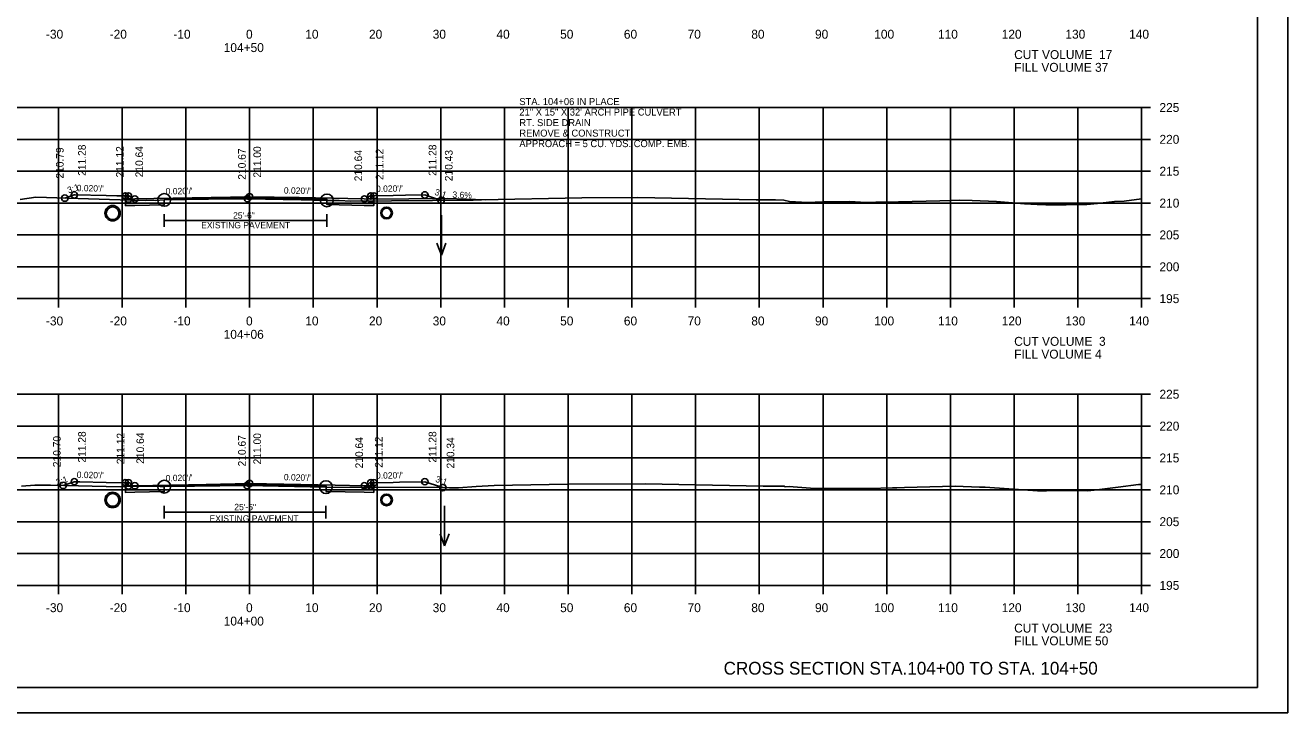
# Model space of a CAD drawing. Extents: x 1368968 to 1369915, y 377395 to 380381.
# Drawn here: x 1369102.9 to 1369301.1, y 378474.4 to 378582.3 of the extents above; entities that cross this region are included whole.
import ezdxf

# ---------------------------------------------------------------- set-up
doc = ezdxf.new("R2010")
doc.units = 0
for name, color, linetype in [('Default', 7, 'Continuous'), ('S_BORDER_NO_PLOT', 7, 'Continuous'), ('S_BREAKLINE_ANNOT', 7, 'Continuous'), ('S_BRIDGE', 7, 'Continuous'), ('S_BRIDGE_ANNOT', 7, 'Continuous'), ('S_CONTOUR_MINOR', 7, 'Continuous'), ('S_CROSS_DRAIN', 7, 'Continuous'), ('S_CTL_TABLE', 7, 'Continuous'), ('S_CURB_ANNOT', 7, 'Continuous'), ('S_DITCHLINE_ANNOT', 7, 'Continuous'), ('S_DROP_INLET', 7, 'Continuous'), ('S_EXIST_ROW_ANNOT', 7, 'Continuous'), ('S_EXISTING_ALIGNMENT', 7, 'Continuous'), ('S_EXISTING_ALIGNMENT_ANNOT', 7, 'Continuous'), ('S_FENCE', 7, 'Continuous')]:
    doc.layers.add(name, color=color, linetype=linetype)

msp = doc.modelspace()

# ---------------------------------------------------------------- linework, layer by layer
at = {"layer": 'S_BORDER_NO_PLOT'}
for points in [[(1369118.62, 378555.49), (1369118.63, 378553.98), (1369120.13, 378554.01), (1369124.73, 378554.1), (1369124.73, 378554.93), (1369138.13, 378555.2), (1369150.27, 378554.96), (1369150.27, 378554.13), (1369156.13, 378554.01), (1369157.63, 378553.98), (1369157.64, 378555.49)], [(1369118.62, 378510.48), (1369118.63, 378508.97), (1369120.13, 378509), (1369124.73, 378509.09), (1369124.73, 378509.93), (1369138.13, 378510.19), (1369150.13, 378509.95), (1369150.13, 378509.12), (1369156.13, 378509), (1369157.63, 378508.97), (1369157.64, 378510.48)]]:
    msp.add_lwpolyline(points, dxfattribs=at)
at = {"layer": 'S_BREAKLINE_ANNOT'}
for p, q in [((1369278.13, 378539.37), (1369278.13, 378569.37)), ((1369279.53, 378569.37), (1369278.13, 378569.37)), ((1369279.53, 378564.37), (1369278.13, 378564.37)), ((1369279.53, 378559.37), (1369278.13, 378559.37)), ((1369279.53, 378554.37), (1369278.13, 378554.37)), ((1369279.53, 378549.37), (1369278.13, 378549.37)), ((1369279.53, 378544.37), (1369278.13, 378544.37)), ((1368998.13, 378539.37), (1369278.13, 378539.37)), ((1369108.13, 378537.97), (1369108.13, 378539.37)), ((1369118.13, 378537.97), (1369118.13, 378539.37)), ((1369128.13, 378537.97), (1369128.13, 378539.37)), ((1369138.13, 378537.97), (1369138.13, 378539.37)), ((1369148.13, 378537.97), (1369148.13, 378539.37)), ((1369158.13, 378537.97), (1369158.13, 378539.37)), ((1369168.13, 378537.97), (1369168.13, 378539.37)), ((1369178.13, 378537.97), (1369178.13, 378539.37)), ((1369188.13, 378537.97), (1369188.13, 378539.37)), ((1369198.13, 378537.97), (1369198.13, 378539.37)), ((1369208.13, 378537.97), (1369208.13, 378539.37)), ((1369218.13, 378537.97), (1369218.13, 378539.37)), ((1369228.13, 378537.97), (1369228.13, 378539.37)), ((1369238.13, 378537.97), (1369238.13, 378539.37)), ((1369248.13, 378537.97), (1369248.13, 378539.37)), ((1369258.13, 378537.97), (1369258.13, 378539.37)), ((1369268.13, 378537.97), (1369268.13, 378539.37)), ((1369278.13, 378537.97), (1369278.13, 378539.37)), ((1369279.53, 378539.37), (1369278.13, 378539.37)), ((1369278.13, 378494.37), (1369278.13, 378524.37)), ((1369279.53, 378524.37), (1369278.13, 378524.37)), ((1369279.53, 378519.37), (1369278.13, 378519.37)), ((1369279.53, 378514.37), (1369278.13, 378514.37)), ((1369279.53, 378509.37), (1369278.13, 378509.37)), ((1369279.53, 378504.37), (1369278.13, 378504.37)), ((1369279.53, 378499.37), (1369278.13, 378499.37)), ((1368998.13, 378494.37), (1369278.13, 378494.37)), ((1369108.13, 378492.97), (1369108.13, 378494.37)), ((1369118.13, 378492.97), (1369118.13, 378494.37)), ((1369128.13, 378492.97), (1369128.13, 378494.37)), ((1369138.13, 378492.97), (1369138.13, 378494.37)), ((1369148.13, 378492.97), (1369148.13, 378494.37)), ((1369158.13, 378492.97), (1369158.13, 378494.37)), ((1369168.13, 378492.97), (1369168.13, 378494.37)), ((1369178.13, 378492.97), (1369178.13, 378494.37)), ((1369188.13, 378492.97), (1369188.13, 378494.37)), ((1369198.13, 378492.97), (1369198.13, 378494.37)), ((1369208.13, 378492.97), (1369208.13, 378494.37)), ((1369218.13, 378492.97), (1369218.13, 378494.37)), ((1369228.13, 378492.97), (1369228.13, 378494.37)), ((1369238.13, 378492.97), (1369238.13, 378494.37)), ((1369248.13, 378492.97), (1369248.13, 378494.37)), ((1369258.13, 378492.97), (1369258.13, 378494.37)), ((1369268.13, 378492.97), (1369268.13, 378494.37)), ((1369278.13, 378492.97), (1369278.13, 378494.37)), ((1369279.53, 378494.37), (1369278.13, 378494.37))]:
    msp.add_line(p, q, dxfattribs=at)
at = {"layer": 'S_BRIDGE_ANNOT'}
for q in [(1369296.31, 378683.83), (1368980.13, 378478.37)]:
    msp.add_line((1369296.31, 378478.37), q, dxfattribs=at)
at = {"layer": 'S_CROSS_DRAIN'}
for p, q in [((1369169.13, 378555.11), (1369157.13, 378554.99)), ((1369175.13, 378554.89), (1369169.13, 378555.11)), ((1369124.73, 378551.65), (1369150.26, 378551.65)), ((1369124.73, 378505.87), (1369150.11, 378505.87))]:
    msp.add_line(p, q, dxfattribs=at)
at = {"layer": 'S_CTL_TABLE'}
for points in [[(1369102.14, 378554.93), (1369104.59, 378555.29), (1369117.82, 378554.89), (1369121.73, 378554.8), (1369122.02, 378554.82), (1369123.3, 378554.8), (1369124.73, 378554.87), (1369127.98, 378554.93), (1369135.4, 378555.03), (1369137.78, 378555.05), (1369146.23, 378554.87), (1369150.26, 378554.79), (1369152.2, 378554.75), (1369154.03, 378554.66), (1369173.2, 378554.85), (1369173.64, 378554.88), (1369174.52, 378554.88), (1369190.25, 378555.2), (1369199.08, 378555.23), (1369217.62, 378554.86), (1369220.66, 378554.86), (1369221.97, 378554.81), (1369222.88, 378554.64), (1369225.7, 378554.45), (1369228.04, 378554.59), (1369232.27, 378554.6), (1369234.92, 378554.48), (1369236.43, 378554.52), (1369239.95, 378554.58), (1369246.44, 378554.74), (1369249.55, 378554.83), (1369251.54, 378554.76), (1369255.38, 378554.61), (1369259.76, 378554.26), (1369261.73, 378554.16), (1369263.1, 378554.1), (1369266.29, 378554.12), (1369268.48, 378554.14), (1369269.54, 378554.13), (1369271.23, 378554.29), (1369273.87, 378554.6), (1369275.41, 378554.69), (1369278.13, 378555.03)], [(1369102.32, 378509.92), (1369104.45, 378510.1), (1369106.87, 378510.11), (1369117.83, 378509.86), (1369119.13, 378509.96), (1369124.08, 378509.89), (1369124.22, 378509.89), (1369124.34, 378509.88), (1369124.49, 378509.88), (1369124.73, 378509.87), (1369129.48, 378509.94), (1369137.46, 378510.05), (1369137.73, 378510.05), (1369150.11, 378509.79), (1369150.11, 378509.79), (1369150.11, 378509.79), (1369150.11, 378509.79), (1369150.13, 378509.79), (1369168.38, 378509.71), (1369169.5, 378509.7), (1369170.9, 378509.66), (1369173.68, 378509.89), (1369176.51, 378510.04), (1369188.04, 378510.28), (1369200.19, 378510.32), (1369218.75, 378509.95), (1369222.04, 378509.96), (1369222.19, 378509.85), (1369222.79, 378509.87), (1369223.42, 378509.83), (1369226.14, 378509.65), (1369231.38, 378509.6), (1369234.73, 378509.6), (1369235.34, 378509.57), (1369239.01, 378509.67), (1369239.69, 378509.68), (1369240.93, 378509.71), (1369248.85, 378509.93), (1369252.71, 378509.8), (1369253.59, 378509.78), (1369257.27, 378509.52), (1369261.79, 378509.19), (1369263.22, 378509.22), (1369265.78, 378509.24), (1369269.71, 378509.22), (1369270.71, 378509.31), (1369274.45, 378509.79), (1369277.64, 378510.19), (1369278.13, 378510.19)]]:
    msp.add_lwpolyline(points, dxfattribs=at)
at = {"layer": 'S_CURB_ANNOT'}
for points in [[(1369109.13, 378555.15), (1369110.62, 378555.65), (1369110.75, 378555.65), (1369115.62, 378555.55), (1369117.29, 378555.52), (1369118.62, 378555.49), (1369119.12, 378555.49), (1369119.13, 378554.99), (1369119.44, 378555), (1369120.13, 378555.01), (1369138.13, 378555.37), (1369145.89, 378555.22), (1369156.13, 378555.01), (1369157.13, 378554.99), (1369157.14, 378555.28), (1369157.14, 378555.49), (1369157.41, 378555.49), (1369157.64, 378555.49), (1369160.64, 378555.55), (1369162.6, 378555.59), (1369165.64, 378555.65), (1369168.19, 378554.8)], [(1369108.88, 378510.06), (1369110.62, 378510.64), (1369111.51, 378510.63), (1369115.62, 378510.54), (1369118.62, 378510.48), (1369119.04, 378510.48), (1369119.12, 378510.48), (1369119.13, 378510.32), (1369119.13, 378509.98), (1369120.13, 378510), (1369120.14, 378510), (1369131.34, 378510.23), (1369138.13, 378510.36), (1369151.57, 378510.1), (1369156.13, 378510), (1369157.13, 378509.98), (1369157.14, 378510.22), (1369157.14, 378510.48), (1369157.48, 378510.48), (1369157.64, 378510.48), (1369160.64, 378510.54), (1369161.65, 378510.56), (1369165.64, 378510.64), (1369167.32, 378510.09), (1369168.46, 378509.71)]]:
    msp.add_lwpolyline(points, dxfattribs=at)
at = {"layer": 'S_DITCHLINE_ANNOT'}
for p, q in [((1368998.13, 378569.37), (1369278.13, 378569.37)), ((1369108.13, 378539.37), (1369108.13, 378569.37)), ((1369118.13, 378539.37), (1369118.13, 378569.37)), ((1369128.13, 378539.37), (1369128.13, 378569.37)), ((1369138.13, 378539.37), (1369138.13, 378569.37)), ((1369148.13, 378539.37), (1369148.13, 378569.37)), ((1369158.13, 378539.37), (1369158.13, 378569.37)), ((1369168.13, 378539.37), (1369168.13, 378569.37)), ((1369178.13, 378539.37), (1369178.13, 378569.37)), ((1369188.13, 378539.37), (1369188.13, 378569.37)), ((1369198.13, 378539.37), (1369198.13, 378569.37)), ((1369208.13, 378539.37), (1369208.13, 378569.37)), ((1369218.13, 378539.37), (1369218.13, 378569.37)), ((1369228.13, 378539.37), (1369228.13, 378569.37)), ((1369238.13, 378539.37), (1369238.13, 378569.37)), ((1369248.13, 378539.37), (1369248.13, 378569.37)), ((1369258.13, 378539.37), (1369258.13, 378569.37)), ((1369268.13, 378539.37), (1369268.13, 378569.37)), ((1369278.13, 378539.37), (1369278.13, 378569.37)), ((1368998.13, 378564.37), (1369278.13, 378564.37)), ((1368998.13, 378559.37), (1369278.13, 378559.37)), ((1368998.13, 378554.37), (1369278.13, 378554.37)), ((1368998.13, 378549.37), (1369278.13, 378549.37)), ((1368998.13, 378544.37), (1369278.13, 378544.37)), ((1368998.13, 378539.37), (1369278.13, 378539.37)), ((1368998.13, 378524.37), (1369278.13, 378524.37)), ((1369108.13, 378494.37), (1369108.13, 378524.37)), ((1369118.13, 378494.37), (1369118.13, 378524.37)), ((1369128.13, 378494.37), (1369128.13, 378524.37)), ((1369138.13, 378494.37), (1369138.13, 378524.37)), ((1369148.13, 378494.37), (1369148.13, 378524.37)), ((1369158.13, 378494.37), (1369158.13, 378524.37)), ((1369168.13, 378494.37), (1369168.13, 378524.37)), ((1369178.13, 378494.37), (1369178.13, 378524.37)), ((1369188.13, 378494.37), (1369188.13, 378524.37)), ((1369198.13, 378494.37), (1369198.13, 378524.37)), ((1369208.13, 378494.37), (1369208.13, 378524.37)), ((1369218.13, 378494.37), (1369218.13, 378524.37)), ((1369228.13, 378494.37), (1369228.13, 378524.37)), ((1369238.13, 378494.37), (1369238.13, 378524.37)), ((1369248.13, 378494.37), (1369248.13, 378524.37)), ((1369258.13, 378494.37), (1369258.13, 378524.37)), ((1369268.13, 378494.37), (1369268.13, 378524.37)), ((1369278.13, 378494.37), (1369278.13, 378524.37)), ((1368998.13, 378519.37), (1369278.13, 378519.37)), ((1368998.13, 378514.37), (1369278.13, 378514.37)), ((1368998.13, 378509.37), (1369278.13, 378509.37)), ((1368998.13, 378504.37), (1369278.13, 378504.37)), ((1368998.13, 378499.37), (1369278.13, 378499.37)), ((1368998.13, 378494.37), (1369278.13, 378494.37))]:
    msp.add_line(p, q, dxfattribs=at)
at = {"layer": 'S_DROP_INLET'}
msp.add_line((1368967.73, 378474.39), (1369301.07, 378474.39), dxfattribs=at)
for points in [[(1368967.73, 378687.72), (1369301.07, 378687.72), (1369301.07, 378474.38), (1368967.73, 378474.38)], [(1369214.05, 378683.83), (1369214.05, 378673.95), (1369249.79, 378673.95), (1369249.79, 378671.03), (1369272.99, 378671.03), (1369272.99, 378646.69), (1369296.31, 378646.69), (1369296.31, 378478.37), (1368980.13, 378478.37), (1368980.13, 378683.83)]]:
    msp.add_lwpolyline(points, close=True, dxfattribs=at)
for centre, radius in [((1369109.13, 378555.15), 0.5), ((1369110.62, 378555.65), 0.5), ((1369118.62, 378555.49), 0.5), ((1369119.12, 378555.49), 0.5), ((1369119.13, 378554.99), 0.5), ((1369120.13, 378555.01), 0.5), ((1369120.13, 378555.01), 0.5), ((1369124.73, 378554.87), 1), ((1369137.78, 378555.05), 0.5), ((1369138.13, 378555.37), 0.5), ((1369150.26, 378554.79), 1), ((1369156.13, 378555.01), 0.5), ((1369156.13, 378555.01), 0.5), ((1369157.13, 378554.99), 0.5), ((1369157.14, 378555.49), 0.5), ((1369157.64, 378555.49), 0.5), ((1369165.64, 378555.65), 0.5), ((1369168.19, 378554.8), 0.5), ((1369116.63, 378552.78), 1.21), ((1369159.63, 378552.82), 0.917), ((1369110.62, 378510.64), 0.5), ((1369118.62, 378510.48), 0.5), ((1369119.12, 378510.48), 0.5), ((1369124.73, 378509.87), 1), ((1369138.13, 378510.36), 0.5), ((1369150.11, 378509.79), 1), ((1369157.14, 378510.48), 0.5), ((1369157.64, 378510.48), 0.5), ((1369165.64, 378510.64), 0.5), ((1369108.88, 378510.06), 0.5), ((1369116.63, 378507.78), 1.21), ((1369119.13, 378509.98), 0.5), ((1369120.13, 378510), 0.5), ((1369120.13, 378510), 0.5), ((1369137.73, 378510.05), 0.5), ((1369156.13, 378510), 0.5), ((1369156.13, 378510), 0.5), ((1369157.13, 378509.98), 0.5), ((1369159.63, 378507.79), 0.917), ((1369168.46, 378509.71), 0.5)]:
    msp.add_circle(centre, radius, dxfattribs=at)
at = {"layer": 'S_EXIST_ROW_ANNOT'}
for p, q in [((1369124.73, 378550.65), (1369124.73, 378552.65)), ((1369150.26, 378550.65), (1369150.26, 378552.65)), ((1369124.73, 378504.87), (1369124.73, 378506.87)), ((1369150.11, 378504.87), (1369150.11, 378506.87))]:
    msp.add_line(p, q, dxfattribs=at)
for centre, radius in [((1369116.63, 378552.78), 1), ((1369159.63, 378552.82), 0.75), ((1369116.63, 378507.78), 1), ((1369159.63, 378507.79), 0.75)]:
    msp.add_circle(centre, radius, dxfattribs=at)
at = {"layer": 'S_EXISTING_ALIGNMENT'}
for p, q in [((1369168.24, 378552.45), (1369168.24, 378546.17)), ((1369168.24, 378546.17), (1369167.54, 378548.09)), ((1369168.24, 378546.17), (1369168.94, 378548.09)), ((1369168.74, 378506.84), (1369168.74, 378500.56)), ((1369168.74, 378500.56), (1369168.04, 378502.48)), ((1369168.74, 378500.56), (1369169.44, 378502.48))]:
    msp.add_line(p, q, dxfattribs=at)
at = {"layer": 'S_EXISTING_ALIGNMENT_ANNOT'}
for p, q in [((1369138.13, 378555.04), (1369138.13, 378565.04)), ((1369138.13, 378510.04), (1369138.13, 378520.04))]:
    msp.add_line(p, q, dxfattribs=at)

# ---------------------------------------------------------------- texts
at = {"layer": 'Default'}
for s, p in [('STA. 104+06 IN PLACE', (1369180.47, 378569.75)), ('21" X 15" X 32\' ARCH PIPE CULVERT', (1369180.47, 378568.1)), ('RT. SIDE DRAIN', (1369180.47, 378566.45)), ('APPROACH = 5 CU. YDS. COMP. EMB.', (1369180.47, 378563.15)), ('REMOVE & CONSTRUCT ', (1369180.47, 378564.8))]:
    msp.add_text(s, height=1.1, dxfattribs=at).set_placement(p)
at = {"layer": 'S_BRIDGE'}
for s, p in [('-30', (1369106.17, 378580.17)), ('-20', (1369116.17, 378580.17)), ('-10', (1369126.17, 378580.17)), ('0', (1369137.57, 378580.17)), ('10', (1369146.87, 378580.17)), ('20', (1369156.87, 378580.17)), ('30', (1369166.87, 378580.17)), ('40', (1369176.87, 378580.17)), ('50', (1369186.87, 378580.17)), ('60', (1369196.87, 378580.17)), ('70', (1369206.87, 378580.17)), ('80', (1369216.87, 378580.17)), ('90', (1369226.87, 378580.17)), ('100', (1369236.17, 378580.17)), ('110', (1369246.17, 378580.17)), ('120', (1369256.17, 378580.17)), ('130', (1369266.17, 378580.17)), ('140', (1369276.17, 378580.17)), ('104+50', (1369134.07, 378578.07)), ('CUT VOLUME  17', (1369258.13, 378576.97)), ('FILL VOLUME 37', (1369258.13, 378574.97)), ('225', (1369280.93, 378568.67)), ('220', (1369280.93, 378563.67)), ('215', (1369280.93, 378558.67)), ('210', (1369280.93, 378553.67)), ('205', (1369280.93, 378548.67)), ('200', (1369280.93, 378543.67)), ('195', (1369280.93, 378538.67)), ('-30', (1369106.17, 378535.17)), ('-20', (1369116.17, 378535.17)), ('-10', (1369126.17, 378535.17)), ('0', (1369137.57, 378535.17)), ('10', (1369146.87, 378535.17)), ('20', (1369156.87, 378535.17)), ('30', (1369166.87, 378535.17)), ('40', (1369176.87, 378535.17)), ('50', (1369186.87, 378535.17)), ('60', (1369196.87, 378535.17)), ('70', (1369206.87, 378535.17)), ('80', (1369216.87, 378535.17)), ('90', (1369226.87, 378535.17)), ('100', (1369236.17, 378535.17)), ('110', (1369246.17, 378535.17)), ('120', (1369256.17, 378535.17)), ('130', (1369266.17, 378535.17)), ('140', (1369276.17, 378535.17)), ('104+06', (1369134.06, 378533.07)), ('CUT VOLUME  3', (1369258.13, 378531.97)), ('FILL VOLUME 4', (1369258.13, 378529.97)), ('225', (1369280.93, 378523.67)), ('220', (1369280.93, 378518.67)), ('215', (1369280.93, 378513.67)), ('210', (1369280.93, 378508.67)), ('205', (1369280.93, 378503.67)), ('200', (1369280.93, 378498.67)), ('195', (1369280.93, 378493.67)), ('-30', (1369106.17, 378490.17)), ('-20', (1369116.17, 378490.17)), ('-10', (1369126.17, 378490.17)), ('0', (1369137.57, 378490.17)), ('10', (1369146.87, 378490.17)), ('20', (1369156.87, 378490.17)), ('30', (1369166.87, 378490.17)), ('40', (1369176.87, 378490.17)), ('50', (1369186.87, 378490.17)), ('60', (1369196.87, 378490.17)), ('70', (1369206.87, 378490.17)), ('80', (1369216.87, 378490.17)), ('90', (1369226.87, 378490.17)), ('100', (1369236.17, 378490.17)), ('110', (1369246.17, 378490.17)), ('120', (1369256.17, 378490.17)), ('130', (1369266.17, 378490.17)), ('140', (1369276.17, 378490.17)), ('104+00', (1369134.07, 378488.07)), ('CUT VOLUME  23', (1369258.13, 378486.97)), ('FILL VOLUME 50', (1369258.13, 378484.97))]:
    msp.add_text(s, height=1.4, dxfattribs=at).set_placement(p)
at = {"layer": 'S_CONTOUR_MINOR'}
msp.add_text('CROSS SECTION STA.104+00 TO STA. 104+50', height=2, dxfattribs=at).set_placement((1369212.53, 378480.37))
at = {"layer": 'S_CROSS_DRAIN'}
msp.add_text('3.6%', height=1, rotation=357.9382, dxfattribs=at).set_placement((1369169.95, 378555.2))
at = {"layer": 'S_EXIST_ROW_ANNOT'}
for s, p in [('25\'-6"', (1369135.54, 378551.94)), ('EXISTING PAVEMENT', (1369130.53, 378550.4)), ('25\'-5"', (1369135.73, 378506.17)), ('EXISTING PAVEMENT', (1369131.85, 378504.36))]:
    msp.add_text(s, height=1, dxfattribs=at).set_placement(p)
at = {"layer": 'S_EXISTING_ALIGNMENT_ANNOT'}
for s, p in [('210.79', (1369108.95, 378558.21)), ('211.28', (1369112.42, 378558.65)), ('211.12', (1369118.38, 378558.39)), ('210.64', (1369121.41, 378558.41)), ('210.67', (1369137.53, 378558.04)), ('211.00', (1369139.93, 378558.37)), ('210.64', (1369155.79, 378557.79)), ('211.12', (1369159.14, 378557.99)), ('211.28', (1369167.44, 378558.65)), ('210.43', (1369169.99, 378557.8)), ('210.70', (1369108.49, 378512.92)), ('211.28', (1369112.42, 378513.64)), ('211.12', (1369118.48, 378513.39)), ('210.64', (1369121.57, 378513.45)), ('210.67', (1369137.53, 378513.04)), ('211.00', (1369139.93, 378513.36)), ('210.64', (1369155.93, 378512.73)), ('211.12', (1369159, 378512.84)), ('211.28', (1369167.44, 378513.64)), ('210.34', (1369170.26, 378512.71))]:
    msp.add_text(s, height=1.2, rotation=90, dxfattribs=at).set_placement(p)
at = {"layer": 'S_FENCE'}
for s, rotation, p in [('3:1', 18.4093, (1369109.72, 378555.88)), ("0.020'/'", 358.8543, (1369110.99, 378556.24)), ("0.020'/'", 1.1458, (1369124.97, 378555.71)), ("0.020'/'", 358.8543, (1369143.5, 378555.86)), ("0.020'/'", 1.1457, (1369157.98, 378556.1)), ('3:1', 341.5676, (1369167.08, 378555.7)), ('3:1', 18.4423, (1369107.93, 378510.03)), ("0.020'/'", 358.8543, (1369110.99, 378511.24)), ("0.020'/'", 1.1458, (1369124.97, 378510.7)), ("0.020'/'", 358.8542, (1369143.5, 378510.86)), ("0.020'/'", 1.1457, (1369157.98, 378511.09)), ('3:1', 341.5737, (1369167.21, 378510.65))]:
    msp.add_text(s, height=1, rotation=rotation, dxfattribs=at).set_placement(p)

doc.saveas('drawing.dxf')
